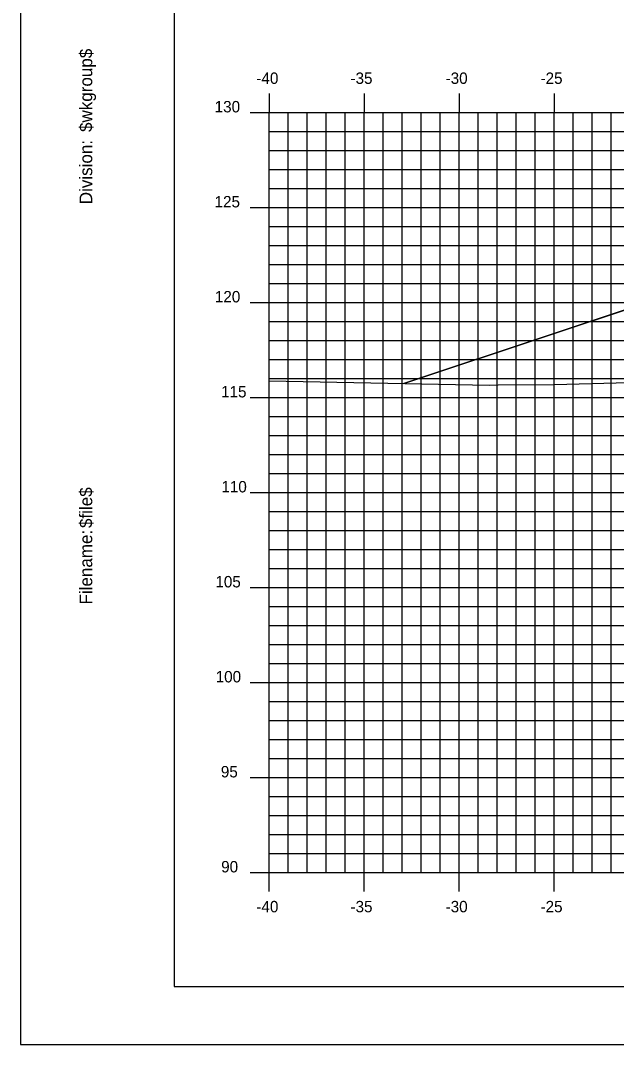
# Model space of a CAD drawing. Extents: x 850598 to 870284, y 366541 to 366651.
# Drawn here: x 853480.6 to 853512, y 366541.2 to 366595.1 of the extents above; entities that cross this region are included whole.
import ezdxf

# ---------------------------------------------------------------- set-up
doc = ezdxf.new("R2010")
doc.units = 0
for name, color, linetype in [('BORDER', 7, 'Continuous'), ('D_Roadway_Centerline', 7, 'Continuous'), ('D_Roadway_SlopeLines', 7, 'Continuous'), ('H_V ANNOTATION', 7, 'Continuous'), ('MAJOR', 7, 'Continuous'), ('MINOR', 7, 'Continuous'), ('PLOT BOUNDARY', 7, 'Continuous'), ('S_Roadway_Centerline', 7, 'Continuous')]:
    doc.layers.add(name, color=color, linetype=linetype)

msp = doc.modelspace()

# ---------------------------------------------------------------- linework, layer by layer
at = {"layer": 'BORDER'}
for p, q in [((853488.732, 366649.225), (853488.732, 366544.225)), ((853488.732, 366544.225), (853648.732, 366544.225))]:
    msp.add_line(p, q, dxfattribs=at)
at = {"layer": 'D_Roadway_Centerline'}
msp.add_lwpolyline([(853500.815, 366575.951), (853508.732, 366578.59), (853512.534, 366579.857), (853518.732, 366581.923), (853522.732, 366582.163), (853533.732, 366582.493), (853544.732, 366582.163), (853548.732, 366581.923), (853550.732, 366581.803), (853556.732, 366579.803), (853601.891, 366568.225), (853615.432, 366564.754), (853625.294, 366562.225), (853629.294, 366562.225)], dxfattribs=at)
at = {"layer": 'D_Roadway_SlopeLines'}
for points in [[(853522.732, 366582.163), (853518.732, 366581.923), (853508.732, 366578.59)], [(853508.732, 366578.59), (853500.815, 366575.951)]]:
    msp.add_lwpolyline(points, dxfattribs=at)
at = {"layer": 'MAJOR'}
for p, q in [((853493.732, 366591.227), (853493.732, 366590.225)), ((853493.732, 366591.227), (853493.732, 366590.225)), ((853498.732, 366591.227), (853498.732, 366590.225)), ((853498.732, 366591.227), (853498.732, 366590.225)), ((853503.732, 366591.227), (853503.732, 366590.225)), ((853503.732, 366591.227), (853503.732, 366590.225)), ((853508.732, 366591.227), (853508.732, 366590.225)), ((853508.732, 366591.227), (853508.732, 366590.225)), ((853492.73, 366590.225), (853493.732, 366590.225)), ((853492.73, 366590.225), (853493.732, 366590.225)), ((853493.732, 366590.225), (853633.732, 366590.225)), ((853493.732, 366550.225), (853493.732, 366590.225)), ((853493.732, 366550.225), (853493.732, 366590.225)), ((853493.732, 366590.225), (853633.732, 366590.225)), ((853493.732, 366590.225), (853633.732, 366590.225)), ((853493.732, 366550.225), (853493.732, 366590.225)), ((853493.732, 366550.225), (853493.732, 366590.225)), ((853493.732, 366590.225), (853633.732, 366590.225)), ((853498.732, 366550.225), (853498.732, 366590.225)), ((853498.732, 366550.225), (853498.732, 366590.225)), ((853503.732, 366550.225), (853503.732, 366590.225)), ((853503.732, 366550.225), (853503.732, 366590.225)), ((853508.732, 366550.225), (853508.732, 366590.225)), ((853508.732, 366550.225), (853508.732, 366590.225)), ((853492.73, 366585.225), (853493.732, 366585.225)), ((853492.73, 366585.225), (853493.732, 366585.225)), ((853493.732, 366585.225), (853633.732, 366585.225)), ((853493.732, 366585.225), (853633.732, 366585.225)), ((853492.73, 366580.225), (853493.732, 366580.225)), ((853492.73, 366580.225), (853493.732, 366580.225)), ((853493.732, 366580.225), (853633.732, 366580.225)), ((853493.732, 366580.225), (853633.732, 366580.225)), ((853492.73, 366575.225), (853493.732, 366575.225)), ((853492.73, 366575.225), (853493.732, 366575.225)), ((853493.732, 366575.225), (853633.732, 366575.225)), ((853493.732, 366575.225), (853633.732, 366575.225)), ((853492.73, 366570.225), (853493.732, 366570.225)), ((853492.73, 366570.225), (853493.732, 366570.225)), ((853493.732, 366570.225), (853633.732, 366570.225)), ((853493.732, 366570.225), (853633.732, 366570.225)), ((853492.73, 366565.225), (853493.732, 366565.225)), ((853492.73, 366565.225), (853493.732, 366565.225)), ((853493.732, 366565.225), (853633.732, 366565.225)), ((853493.732, 366565.225), (853633.732, 366565.225)), ((853492.73, 366560.225), (853493.732, 366560.225)), ((853492.73, 366560.225), (853493.732, 366560.225)), ((853493.732, 366560.225), (853633.732, 366560.225)), ((853493.732, 366560.225), (853633.732, 366560.225)), ((853492.73, 366555.225), (853493.732, 366555.225)), ((853492.73, 366555.225), (853493.732, 366555.225)), ((853493.732, 366555.225), (853633.732, 366555.225)), ((853493.732, 366555.225), (853633.732, 366555.225)), ((853492.73, 366550.225), (853493.732, 366550.225)), ((853492.73, 366550.225), (853493.732, 366550.225)), ((853493.732, 366550.225), (853633.732, 366550.225)), ((853493.732, 366550.225), (853633.732, 366550.225)), ((853493.732, 366549.223), (853493.732, 366550.225)), ((853493.732, 366550.225), (853633.732, 366550.225)), ((853493.732, 366550.225), (853633.732, 366550.225)), ((853493.732, 366549.223), (853493.732, 366550.225)), ((853498.732, 366549.223), (853498.732, 366550.225)), ((853498.732, 366549.223), (853498.732, 366550.225)), ((853503.732, 366549.223), (853503.732, 366550.225)), ((853503.732, 366549.223), (853503.732, 366550.225)), ((853508.732, 366549.223), (853508.732, 366550.225)), ((853508.732, 366549.223), (853508.732, 366550.225))]:
    msp.add_line(p, q, dxfattribs=at)
at = {"layer": 'MINOR'}
for p, q in [((853494.732, 366550.225), (853494.732, 366590.225)), ((853494.732, 366550.225), (853494.732, 366590.225)), ((853495.732, 366550.225), (853495.732, 366590.225)), ((853495.732, 366550.225), (853495.732, 366590.225)), ((853496.732, 366550.225), (853496.732, 366590.225)), ((853496.732, 366550.225), (853496.732, 366590.225)), ((853497.732, 366550.225), (853497.732, 366590.225)), ((853497.732, 366550.225), (853497.732, 366590.225)), ((853499.732, 366550.225), (853499.732, 366590.225)), ((853499.732, 366550.225), (853499.732, 366590.225)), ((853500.732, 366550.225), (853500.732, 366590.225)), ((853500.732, 366550.225), (853500.732, 366590.225)), ((853501.732, 366550.225), (853501.732, 366590.225)), ((853501.732, 366550.225), (853501.732, 366590.225)), ((853502.732, 366550.225), (853502.732, 366590.225)), ((853502.732, 366550.225), (853502.732, 366590.225)), ((853504.732, 366550.225), (853504.732, 366590.225)), ((853504.732, 366550.225), (853504.732, 366590.225)), ((853505.732, 366550.225), (853505.732, 366590.225)), ((853505.732, 366550.225), (853505.732, 366590.225)), ((853506.732, 366550.225), (853506.732, 366590.225)), ((853506.732, 366550.225), (853506.732, 366590.225)), ((853507.732, 366550.225), (853507.732, 366590.225)), ((853507.732, 366550.225), (853507.732, 366590.225)), ((853509.732, 366550.225), (853509.732, 366590.225)), ((853509.732, 366550.225), (853509.732, 366590.225)), ((853510.732, 366550.225), (853510.732, 366590.225)), ((853510.732, 366550.225), (853510.732, 366590.225)), ((853511.732, 366550.225), (853511.732, 366590.225)), ((853511.732, 366550.225), (853511.732, 366590.225)), ((853493.732, 366589.225), (853633.732, 366589.225)), ((853493.732, 366589.225), (853494.734, 366589.225)), ((853493.732, 366589.225), (853633.732, 366589.225)), ((853493.732, 366589.225), (853494.734, 366589.225)), ((853493.732, 366588.225), (853633.732, 366588.225)), ((853493.732, 366588.225), (853494.734, 366588.225)), ((853493.732, 366588.225), (853633.732, 366588.225)), ((853493.732, 366588.225), (853494.734, 366588.225)), ((853493.732, 366587.225), (853633.732, 366587.225)), ((853493.732, 366587.225), (853494.734, 366587.225)), ((853493.732, 366587.225), (853633.732, 366587.225)), ((853493.732, 366587.225), (853494.734, 366587.225)), ((853493.732, 366586.225), (853633.732, 366586.225)), ((853493.732, 366586.225), (853494.734, 366586.225)), ((853493.732, 366586.225), (853633.732, 366586.225)), ((853493.732, 366586.225), (853494.734, 366586.225)), ((853493.732, 366584.225), (853633.732, 366584.225)), ((853493.732, 366584.225), (853494.734, 366584.225)), ((853493.732, 366584.225), (853633.732, 366584.225)), ((853493.732, 366584.225), (853494.734, 366584.225)), ((853493.732, 366583.225), (853633.732, 366583.225)), ((853493.732, 366583.225), (853494.734, 366583.225)), ((853493.732, 366583.225), (853633.732, 366583.225)), ((853493.732, 366583.225), (853494.734, 366583.225)), ((853493.732, 366582.225), (853633.732, 366582.225)), ((853493.732, 366582.225), (853494.734, 366582.225)), ((853493.732, 366582.225), (853633.732, 366582.225)), ((853493.732, 366582.225), (853494.734, 366582.225)), ((853493.732, 366581.225), (853633.732, 366581.225)), ((853493.732, 366581.225), (853494.734, 366581.225)), ((853493.732, 366581.225), (853633.732, 366581.225)), ((853493.732, 366581.225), (853494.734, 366581.225)), ((853493.732, 366579.225), (853633.732, 366579.225)), ((853493.732, 366579.225), (853494.734, 366579.225)), ((853493.732, 366579.225), (853633.732, 366579.225)), ((853493.732, 366579.225), (853494.734, 366579.225)), ((853493.732, 366578.225), (853633.732, 366578.225)), ((853493.732, 366578.225), (853494.734, 366578.225)), ((853493.732, 366578.225), (853633.732, 366578.225)), ((853493.732, 366578.225), (853494.734, 366578.225)), ((853493.732, 366577.225), (853633.732, 366577.225)), ((853493.732, 366577.225), (853494.734, 366577.225)), ((853493.732, 366577.225), (853633.732, 366577.225)), ((853493.732, 366577.225), (853494.734, 366577.225)), ((853493.732, 366576.225), (853633.732, 366576.225)), ((853493.732, 366576.225), (853494.734, 366576.225)), ((853493.732, 366576.225), (853633.732, 366576.225)), ((853493.732, 366576.225), (853494.734, 366576.225)), ((853493.732, 366574.225), (853633.732, 366574.225)), ((853493.732, 366574.225), (853494.734, 366574.225)), ((853493.732, 366574.225), (853633.732, 366574.225)), ((853493.732, 366574.225), (853494.734, 366574.225)), ((853493.732, 366573.225), (853633.732, 366573.225)), ((853493.732, 366573.225), (853494.734, 366573.225)), ((853493.732, 366573.225), (853633.732, 366573.225)), ((853493.732, 366573.225), (853494.734, 366573.225)), ((853493.732, 366572.225), (853633.732, 366572.225)), ((853493.732, 366572.225), (853494.734, 366572.225)), ((853493.732, 366572.225), (853633.732, 366572.225)), ((853493.732, 366572.225), (853494.734, 366572.225)), ((853493.732, 366571.225), (853633.732, 366571.225)), ((853493.732, 366571.225), (853494.734, 366571.225)), ((853493.732, 366571.225), (853633.732, 366571.225)), ((853493.732, 366571.225), (853494.734, 366571.225)), ((853493.732, 366569.225), (853633.732, 366569.225)), ((853493.732, 366569.225), (853494.734, 366569.225)), ((853493.732, 366569.225), (853633.732, 366569.225)), ((853493.732, 366569.225), (853494.734, 366569.225)), ((853493.732, 366568.225), (853633.732, 366568.225)), ((853493.732, 366568.225), (853494.734, 366568.225)), ((853493.732, 366568.225), (853633.732, 366568.225)), ((853493.732, 366568.225), (853494.734, 366568.225)), ((853493.732, 366567.225), (853633.732, 366567.225)), ((853493.732, 366567.225), (853494.734, 366567.225)), ((853493.732, 366567.225), (853633.732, 366567.225)), ((853493.732, 366567.225), (853494.734, 366567.225)), ((853493.732, 366566.225), (853633.732, 366566.225)), ((853493.732, 366566.225), (853494.734, 366566.225)), ((853493.732, 366566.225), (853633.732, 366566.225)), ((853493.732, 366566.225), (853494.734, 366566.225)), ((853493.732, 366564.225), (853633.732, 366564.225)), ((853493.732, 366564.225), (853494.734, 366564.225)), ((853493.732, 366564.225), (853633.732, 366564.225)), ((853493.732, 366564.225), (853494.734, 366564.225)), ((853493.732, 366563.225), (853633.732, 366563.225)), ((853493.732, 366563.225), (853494.734, 366563.225)), ((853493.732, 366563.225), (853633.732, 366563.225)), ((853493.732, 366563.225), (853494.734, 366563.225)), ((853493.732, 366562.225), (853633.732, 366562.225)), ((853493.732, 366562.225), (853494.734, 366562.225)), ((853493.732, 366562.225), (853633.732, 366562.225)), ((853493.732, 366562.225), (853494.734, 366562.225)), ((853493.732, 366561.225), (853633.732, 366561.225)), ((853493.732, 366561.225), (853494.734, 366561.225)), ((853493.732, 366561.225), (853633.732, 366561.225)), ((853493.732, 366561.225), (853494.734, 366561.225)), ((853493.732, 366559.225), (853633.732, 366559.225)), ((853493.732, 366559.225), (853494.734, 366559.225)), ((853493.732, 366559.225), (853633.732, 366559.225)), ((853493.732, 366559.225), (853494.734, 366559.225)), ((853493.732, 366558.225), (853633.732, 366558.225)), ((853493.732, 366558.225), (853494.734, 366558.225)), ((853493.732, 366558.225), (853633.732, 366558.225)), ((853493.732, 366558.225), (853494.734, 366558.225)), ((853493.732, 366557.225), (853633.732, 366557.225)), ((853493.732, 366557.225), (853494.734, 366557.225)), ((853493.732, 366557.225), (853633.732, 366557.225)), ((853493.732, 366557.225), (853494.734, 366557.225)), ((853493.732, 366556.225), (853633.732, 366556.225)), ((853493.732, 366556.225), (853494.734, 366556.225)), ((853493.732, 366556.225), (853633.732, 366556.225)), ((853493.732, 366556.225), (853494.734, 366556.225)), ((853493.732, 366554.225), (853633.732, 366554.225)), ((853493.732, 366554.225), (853494.734, 366554.225)), ((853493.732, 366554.225), (853633.732, 366554.225)), ((853493.732, 366554.225), (853494.734, 366554.225)), ((853493.732, 366553.225), (853633.732, 366553.225)), ((853493.732, 366553.225), (853494.734, 366553.225)), ((853493.732, 366553.225), (853633.732, 366553.225)), ((853493.732, 366553.225), (853494.734, 366553.225)), ((853493.732, 366552.225), (853633.732, 366552.225)), ((853493.732, 366552.225), (853494.734, 366552.225)), ((853493.732, 366552.225), (853633.732, 366552.225)), ((853493.732, 366552.225), (853494.734, 366552.225)), ((853493.732, 366551.225), (853633.732, 366551.225)), ((853493.732, 366551.225), (853494.734, 366551.225)), ((853493.732, 366551.225), (853633.732, 366551.225)), ((853493.732, 366551.225), (853494.734, 366551.225))]:
    msp.add_line(p, q, dxfattribs=at)
at = {"layer": 'PLOT BOUNDARY'}
msp.add_lwpolyline([(853480.639, 366541.166), (853650.639, 366541.166), (853650.639, 366651.166), (853480.639, 366651.166)], close=True, dxfattribs=at)
at = {"layer": 'S_Roadway_Centerline'}
msp.add_lwpolyline([(853493.732, 366576.092), (853505.331, 366575.86), (853505.778, 366575.894), (853508.751, 366575.906), (853514.602, 366576.066), (853518.769, 366576.381), (853539.616, 366577.903), (853541.121, 366578.117), (853541.187, 366578.126), (853559.005, 366580.26)], dxfattribs=at)

# ---------------------------------------------------------------- texts
at = {"layer": 'BORDER'}
for s, p in [('$wkgroup$', (853484.417, 366589.195)), ('Division:', (853484.417, 366585.391)), ('$file$', (853484.417, 366568.351)), ('Filename:', (853484.417, 366564.324))]:
    msp.add_text(s, height=0.6696, rotation=90, dxfattribs=at).set_placement(p)
at = {"layer": 'H_V ANNOTATION'}
for s, p in [('-40', (853493.058, 366591.725)), ('-35', (853498.012, 366591.725)), ('-30', (853503.02, 366591.725)), ('-25', (853508.017, 366591.725)), ('130', (853490.862, 366590.225)), ('125', (853490.857, 366585.225)), ('120', (853490.873, 366580.225)), ('115', (853491.199, 366575.225)), ('110', (853491.215, 366570.225)), ('105', (853490.899, 366565.225)), ('100', (853490.915, 366560.225)), ('95', (853491.188, 366555.225)), ('90', (853491.204, 366550.225)), ('-40', (853493.058, 366548.125)), ('-35', (853498.012, 366548.125)), ('-30', (853503.02, 366548.125)), ('-25', (853508.017, 366548.125))]:
    msp.add_text(s, height=0.6, dxfattribs=at).set_placement(p)

doc.saveas('drawing.dxf')
